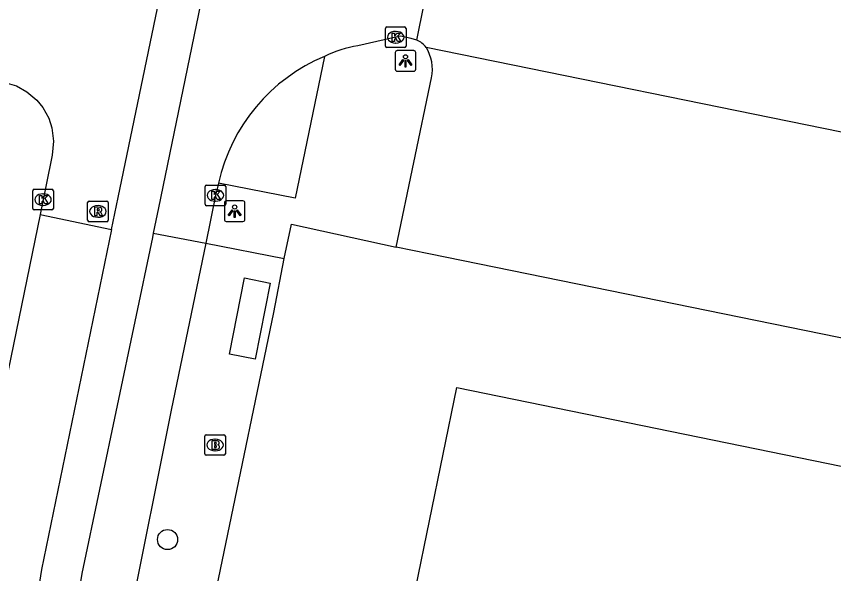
# Model space of a CAD drawing. Extents: x 157692 to 159670, y 381454 to 383289.
# Drawn here: x 158565.5 to 158605.14, y 382304.77 to 382331.8 of the extents above; entities that cross this region are included whole.
import ezdxf

# ---------------------------------------------------------------- set-up
doc = ezdxf.new("R2010")
doc.units = 0
for name, color, linetype in [('IMGEO_Boom', 7, 'Continuous'), ('IMGEO_Brandkraan', 7, 'Continuous'), ('IMGEO_Kolk', 7, 'Continuous'), ('IMGEO_Lichtpunt', 7, 'Continuous'), ('IMGEO_Pand', 7, 'Continuous'), ('IMGEO_Rijbaan_lokaal_gesloten', 7, 'Continuous'), ('IMGEO_Rijbaan_lokaal_open', 7, 'Continuous'), ('IMGEO_Rioolput', 7, 'Continuous'), ('IMGEO_Voetpad_gesloten', 7, 'Continuous'), ('IMGEO_Voetpad_open', 7, 'Continuous')]:
    doc.layers.add(name, color=color, linetype=linetype)

msp = doc.modelspace()

# ---------------------------------------------------------------- linework, layer by layer
at = {"layer": 'IMGEO_Boom'}
msp.add_circle((158572.831, 382306.422), 0.489, dxfattribs=at)
at = {"layer": 'IMGEO_Brandkraan'}
for p, q in [((158574.709, 382311.509), (158575.561, 382311.509)), ((158574.634, 382310.583), (158574.634, 382311.435)), ((158575.122, 382311.289), (158575.147, 382311.289)), ((158575.635, 382311.435), (158575.635, 382310.583)), ((158575.145, 382310.729), (158575.12, 382310.729)), ((158575.561, 382310.509), (158574.709, 382310.509))]:
    msp.add_line(p, q, dxfattribs=at)
for points in [[(158574.709, 382311.509), (158575.561, 382311.509)], [(158574.634, 382310.583), (158574.634, 382311.435)], [(158574.982, 382311.209), (158574.982, 382310.809), (158575.195, 382310.809)], [(158575.213, 382311.209), (158574.982, 382311.209)], [(158575.161, 382311.128), (158575.107, 382311.128), (158575.107, 382311.052)], [(158575.635, 382311.435), (158575.635, 382310.583)], [(158575.107, 382311.052), (158575.16, 382311.052)], [(158575.169, 382310.976), (158575.107, 382310.976), (158575.107, 382310.895)], [(158575.107, 382310.895), (158575.169, 382310.895)], [(158575.561, 382310.509), (158574.709, 382310.509)]]:
    msp.add_lwpolyline(points, dxfattribs=at)
for centre, radius, start, end in [((158574.711, 382311.433), 0.0765, 91.552, 178.448), ((158574.711, 382311.433), 0.0765, 91.552, 178.448), ((158575.559, 382311.433), 0.0765, 1.552, 88.448), ((158575.559, 382311.433), 0.0765, 1.552, 88.448), ((158575.162, 382311.09), 0.0379, 267.8285, 90.9355), ((158575.217, 382311.064), 0.145, 59.4692, 91.5367), ((158575.242, 382311.111), 0.0922, 285.5137, 58.1501), ((158575.17, 382310.935), 0.0404, 269.8759, 90.5077), ((158575.201, 382311.06), 0.251, 268.6676, 293.5347), ((158575.247, 382310.919), 0.105, 301.3115, 78.989), ((158574.711, 382310.585), 0.0765, 181.552, 268.448), ((158574.711, 382310.585), 0.0765, 181.552, 268.448), ((158575.559, 382310.585), 0.0765, 271.552, 358.448), ((158575.559, 382310.585), 0.0765, 271.552, 358.448)]:
    msp.add_arc(centre, radius, start, end, dxfattribs=at)
for centre, major_axis, ratio, start_param, end_param in [((158575.121, 382311.009), (-0.387, 0.002), 0.722429, 4.712389, 7.853982), ((158575.146, 382311.009), (-0.39, 0.002), 0.717154, 1.570796, 4.712389)]:
    msp.add_ellipse(centre, major_axis=major_axis, ratio=ratio, start_param=start_param, end_param=end_param, dxfattribs=at)
at = {"layer": 'IMGEO_Kolk'}
for p, q in [((158583.472, 382331.284), (158584.324, 382331.284)), ((158583.397, 382330.358), (158583.397, 382331.21)), ((158583.885, 382331.064), (158583.91, 382331.064)), ((158584.398, 382331.21), (158584.398, 382330.358)), ((158583.908, 382330.504), (158583.883, 382330.504)), ((158584.324, 382330.284), (158583.472, 382330.284)), ((158566.366, 382323.409), (158567.218, 382323.409)), ((158574.651, 382322.689), (158574.651, 382323.541)), ((158574.726, 382323.615), (158575.578, 382323.615)), ((158575.139, 382323.395), (158575.164, 382323.395)), ((158575.652, 382323.541), (158575.652, 382322.689)), ((158566.291, 382322.483), (158566.291, 382323.335)), ((158566.779, 382323.189), (158566.804, 382323.189)), ((158567.292, 382323.335), (158567.292, 382322.483)), ((158566.802, 382322.629), (158566.777, 382322.629)), ((158575.578, 382322.615), (158574.726, 382322.615)), ((158575.162, 382322.835), (158575.137, 382322.835)), ((158567.218, 382322.409), (158566.366, 382322.409))]:
    msp.add_line(p, q, dxfattribs=at)
for points in [[(158583.472, 382331.284), (158584.324, 382331.284)], [(158583.397, 382330.358), (158583.397, 382331.21)], [(158583.718, 382330.984), (158583.841, 382330.984), (158583.841, 382330.833), (158583.971, 382330.984), (158584.135, 382330.984), (158583.989, 382330.833), (158584.142, 382330.584), (158583.99, 382330.584), (158583.905, 382330.748), (158583.841, 382330.681), (158583.841, 382330.584), (158583.718, 382330.584), (158583.718, 382330.984)], [(158584.398, 382331.21), (158584.398, 382330.358)], [(158584.324, 382330.284), (158583.472, 382330.284)], [(158566.366, 382323.409), (158567.218, 382323.409)], [(158574.651, 382322.689), (158574.651, 382323.541)], [(158574.726, 382323.615), (158575.578, 382323.615)], [(158575.652, 382323.541), (158575.652, 382322.689)], [(158566.291, 382322.483), (158566.291, 382323.335)], [(158566.612, 382323.109), (158566.735, 382323.109), (158566.735, 382322.958), (158566.865, 382323.109), (158567.029, 382323.109), (158566.883, 382322.958), (158567.036, 382322.709), (158566.884, 382322.709), (158566.799, 382322.873), (158566.735, 382322.806), (158566.735, 382322.709), (158566.612, 382322.709), (158566.612, 382323.109)], [(158567.292, 382323.335), (158567.292, 382322.483)], [(158574.972, 382323.315), (158575.095, 382323.315), (158575.095, 382323.164), (158575.225, 382323.315), (158575.389, 382323.315), (158575.243, 382323.164), (158575.396, 382322.915), (158575.244, 382322.915), (158575.159, 382323.079), (158575.095, 382323.012), (158575.095, 382322.915), (158574.972, 382322.915), (158574.972, 382323.315)], [(158575.578, 382322.615), (158574.726, 382322.615)], [(158567.218, 382322.409), (158566.366, 382322.409)]]:
    msp.add_lwpolyline(points, dxfattribs=at)
for centre, start, end in [((158583.474, 382331.208), 91.552, 178.448), ((158583.474, 382331.208), 91.552, 178.448), ((158584.322, 382331.208), 1.552, 88.448), ((158584.322, 382331.208), 1.552, 88.448), ((158583.474, 382330.36), 181.552, 268.448), ((158583.474, 382330.36), 181.552, 268.448), ((158584.322, 382330.36), 271.552, 358.448), ((158584.322, 382330.36), 271.552, 358.448), ((158566.368, 382323.333), 91.552, 178.448), ((158566.368, 382323.333), 91.552, 178.448), ((158567.216, 382323.333), 1.552, 88.448), ((158567.216, 382323.333), 1.552, 88.448), ((158574.728, 382323.539), 91.552, 178.448), ((158574.728, 382323.539), 91.552, 178.448), ((158575.576, 382323.539), 1.552, 88.448), ((158575.576, 382323.539), 1.552, 88.448), ((158574.728, 382322.691), 181.552, 268.448), ((158574.728, 382322.691), 181.552, 268.448), ((158575.576, 382322.691), 271.552, 358.448), ((158575.576, 382322.691), 271.552, 358.448), ((158566.368, 382322.485), 181.552, 268.448), ((158566.368, 382322.485), 181.552, 268.448), ((158567.216, 382322.485), 271.552, 358.448), ((158567.216, 382322.485), 271.552, 358.448)]:
    msp.add_arc(centre, 0.0765, start, end, dxfattribs=at)
for centre, major_axis, ratio, start_param, end_param in [((158583.884, 382330.784), (-0.387, 0.002), 0.722429, 4.712389, 7.853982), ((158583.909, 382330.784), (-0.39, 0.002), 0.717154, 1.570796, 4.712389), ((158575.138, 382323.115), (-0.387, 0.002), 0.722429, 4.712389, 7.853982), ((158575.163, 382323.115), (-0.39, 0.002), 0.717154, 1.570796, 4.712389), ((158566.778, 382322.909), (-0.387, 0.002), 0.722429, 4.712389, 7.853982), ((158566.803, 382322.909), (-0.39, 0.002), 0.717154, 1.570796, 4.712389)]:
    msp.add_ellipse(centre, major_axis=major_axis, ratio=ratio, start_param=start_param, end_param=end_param, dxfattribs=at)
at = {"layer": 'IMGEO_Lichtpunt'}
for p, q in [((158584.773, 382330.133), (158583.965, 382330.133)), ((158584.773, 382330.133), (158583.965, 382330.133)), ((158583.871, 382330.038), (158583.871, 382329.231)), ((158583.871, 382330.038), (158583.871, 382329.231)), ((158584.867, 382329.231), (158584.867, 382330.038)), ((158584.867, 382329.231), (158584.867, 382330.038)), ((158583.965, 382329.137), (158584.773, 382329.137)), ((158583.965, 382329.137), (158584.773, 382329.137)), ((158575.586, 382322.751), (158575.586, 382321.944)), ((158575.586, 382322.751), (158575.586, 382321.944)), ((158576.488, 382322.846), (158575.68, 382322.846)), ((158576.488, 382322.846), (158575.68, 382322.846)), ((158576.582, 382321.944), (158576.582, 382322.751)), ((158576.582, 382321.944), (158576.582, 382322.751)), ((158575.68, 382321.85), (158576.488, 382321.85)), ((158575.68, 382321.85), (158576.488, 382321.85))]:
    msp.add_line(p, q, dxfattribs=at)
for points in [[(158584.245, 382329.702), (158584.284, 382329.674), (158584.096, 382329.412), (158584.058, 382329.439), (158584.245, 382329.702)], [(158584.457, 382329.674), (158584.495, 382329.701), (158584.682, 382329.439), (158584.643, 382329.411), (158584.457, 382329.674)], [(158584.347, 382329.654), (158584.394, 382329.654), (158584.394, 382329.332), (158584.347, 382329.332), (158584.347, 382329.654)], [(158575.96, 382322.415), (158575.999, 382322.387), (158575.811, 382322.125), (158575.773, 382322.152), (158575.96, 382322.415)], [(158576.062, 382322.367), (158576.109, 382322.367), (158576.109, 382322.045), (158576.062, 382322.045), (158576.062, 382322.367)], [(158576.172, 382322.387), (158576.21, 382322.414), (158576.397, 382322.152), (158576.358, 382322.124), (158576.172, 382322.387)]]:
    msp.add_lwpolyline(points, dxfattribs=at)
for centre in [(158584.37, 382329.836), (158576.085, 382322.549)]:
    msp.add_circle(centre, 0.0994, dxfattribs=at)
for centre, start, end in [((158583.965, 382330.038), 90, 180), ((158583.965, 382330.038), 90, 180), ((158584.773, 382330.038), 0, 90), ((158584.773, 382330.038), 0, 90), ((158583.965, 382329.231), 180, 270), ((158583.965, 382329.231), 180, 270), ((158584.773, 382329.231), 270, 0), ((158584.773, 382329.231), 270, 360), ((158575.68, 382322.751), 90, 180), ((158575.68, 382322.751), 90, 180), ((158576.488, 382322.751), 0, 90), ((158576.488, 382322.751), 0, 90), ((158575.68, 382321.944), 180, 270), ((158575.68, 382321.944), 180, 270), ((158576.488, 382321.944), 270, 0), ((158576.488, 382321.944), 270, 360)]:
    msp.add_arc(centre, 0.0946, start, end, dxfattribs=at)
at = {"layer": 'IMGEO_Pand'}
msp.add_lwpolyline([(158568.934, 382269.03), (158570.422, 382268.718), (158571.142, 382272.247), (158569.655, 382272.552), (158572.367, 382285.794), (158578.962, 382284.444), (158579.611, 382287.573), (158581.414, 382287.202), (158582.889, 382294.403), (158586.862, 382313.802), (158629.037, 382305.165), (158628.692, 382303.476), (158636.008, 382301.978)], dxfattribs=at)
at = {"layer": 'IMGEO_Rijbaan_lokaal_gesloten'}
for points in [[(158570.119, 382321.454), (158570.442, 382323.016), (158576.228, 382350.879), (158576.268, 382351.075)], [(158578.084, 382350.123), (158572.398, 382322.511), (158572.14, 382321.285)], [(158584.918, 382330.64), (158586.676, 382339.386)], [(158584.918, 382330.64), (158584.641, 382330.719), (158584.125, 382330.833), (158583.898, 382330.784), (158582.065, 382330.373)], [(158565.051, 382328.557), (158565.497, 382328.42), (158566.011, 382328.143), (158566.493, 382327.735), (158566.787, 382327.371), (158567.068, 382326.86), (158567.225, 382326.384), (158567.304, 382325.746), (158567.234, 382325.064), (158566.644, 382322.187)], [(158575.3, 382323.713), (158575.152, 382323.115), (158574.688, 382320.789)], [(158566.644, 382322.187), (158547.202, 382227.455), (158542.075, 382202.135), (158534.877, 382167.21), (158528.747, 382136.998)], [(158566.644, 382322.187), (158570.119, 382321.454)], [(158570.119, 382321.454), (158566.717, 382304.975)], [(158572.14, 382321.285), (158572.097, 382321.078), (158568.668, 382304.769)], [(158572.14, 382321.285), (158574.688, 382320.789)]]:
    msp.add_lwpolyline(points, dxfattribs=at)
for centre, radius, start, end in [((158583.077, 382324.448), 6.011, 99.6904, 115.9657), ((158583.783, 382321.829), 8.69, 112.5902, 167.4781), ((158811.074, 382265.223), 247.569, 170.76016, 173.05165), ((158772.64, 382271.675), 206.639, 170.78412, 177.90356)]:
    msp.add_arc(centre, radius, start, end, dxfattribs=at)
at = {"layer": 'IMGEO_Rijbaan_lokaal_open'}
msp.add_lwpolyline([(158585.369, 382330.295), (158606.304, 382326.032), (158627.099, 382321.705), (158645.918, 382317.846), (158664.706, 382313.983), (158683.357, 382310.127), (158703.229, 382305.989), (158720.558, 382302.454), (158740.076, 382298.433), (158761.28, 382294.05), (158776.976, 382290.837)], dxfattribs=at)
msp.add_arc((158584.529, 382329.664), 1.05, 36.9015, 68.2689, dxfattribs=at)
at = {"layer": 'IMGEO_Rioolput'}
for p, q in [((158568.952, 382321.91), (158568.952, 382322.762)), ((158569.027, 382322.836), (158569.879, 382322.836)), ((158569.44, 382322.616), (158569.465, 382322.616)), ((158569.953, 382322.762), (158569.953, 382321.91)), ((158569.879, 382321.836), (158569.027, 382321.836)), ((158569.463, 382322.056), (158569.438, 382322.056))]:
    msp.add_line(p, q, dxfattribs=at)
for points in [[(158568.952, 382321.91), (158568.952, 382322.762)], [(158569.027, 382322.836), (158569.879, 382322.836)], [(158569.953, 382322.762), (158569.953, 382321.91)], [(158569.541, 382322.534), (158569.289, 382322.536), (158569.289, 382322.136)], [(158569.289, 382322.136), (158569.413, 382322.136), (158569.413, 382322.298), (158569.424, 382322.298)], [(158569.467, 382322.455), (158569.413, 382322.455), (158569.413, 382322.374)], [(158569.413, 382322.374), (158569.465, 382322.374)], [(158569.471, 382322.269), (158569.542, 382322.136), (158569.682, 382322.136), (158569.617, 382322.262)], [(158569.879, 382321.836), (158569.027, 382321.836)]]:
    msp.add_lwpolyline(points, dxfattribs=at)
for centre, radius, start, end in [((158569.029, 382322.76), 0.0765, 91.552, 178.448), ((158569.029, 382322.76), 0.0765, 91.552, 178.448), ((158569.877, 382322.76), 0.0765, 1.552, 88.448), ((158569.877, 382322.76), 0.0765, 1.552, 88.448), ((158569.423, 382322.245), 0.0533, 26.0293, 88.6989), ((158569.449, 382322.563), 0.19, 274.7715, 282.9687), ((158569.473, 382322.359), 0.0964, 77.0061, 93.1865), ((158569.487, 382322.416), 0.0378, 276.6634, 79.6772), ((158569.54, 382322.424), 0.109, 350.3612, 89.416), ((158569.538, 382322.424), 0.112, 277.5842, 350.9817), ((158569.522, 382322.209), 0.108, 29.5134, 73.7905), ((158569.029, 382321.912), 0.0765, 181.552, 268.448), ((158569.029, 382321.912), 0.0765, 181.552, 268.448), ((158569.877, 382321.912), 0.0765, 271.552, 358.448), ((158569.877, 382321.912), 0.0765, 271.552, 358.448)]:
    msp.add_arc(centre, radius, start, end, dxfattribs=at)
for centre, major_axis, ratio, start_param, end_param in [((158569.439, 382322.336), (-0.387, 0.002), 0.722429, 4.712389, 7.853982), ((158569.464, 382322.336), (-0.39, 0.002), 0.717154, 1.570796, 4.712389)]:
    msp.add_ellipse(centre, major_axis=major_axis, ratio=ratio, start_param=start_param, end_param=end_param, dxfattribs=at)
at = {"layer": 'IMGEO_Voetpad_gesloten'}
msp.add_lwpolyline([(158575.831, 382315.419), (158576.559, 382319.11), (158577.802, 382318.865), (158577.074, 382315.174), (158575.831, 382315.419)], dxfattribs=at)
at = {"layer": 'IMGEO_Voetpad_open'}
for points in [[(158580.445, 382329.852), (158579.02, 382322.974), (158575.3, 382323.713)], [(158583.923, 382320.599), (158585.636, 382328.823)], [(158578.49, 382320.049), (158578.836, 382321.712), (158583.923, 382320.599)], [(158574.688, 382320.789), (158573.007, 382312.69), (158570.982, 382302.605), (158569.4, 382295.077)], [(158574.688, 382320.789), (158578.49, 382320.049)], [(158774.915, 382281.626), (158583.923, 382320.599)], [(158573.17, 382294.226), (158577.977, 382317.433), (158578.49, 382320.049)]]:
    msp.add_lwpolyline(points, dxfattribs=at)
msp.add_arc((158583.644, 382329.222), 2.032, 348.6786, 31.8832, dxfattribs=at)

doc.saveas('drawing.dxf')
